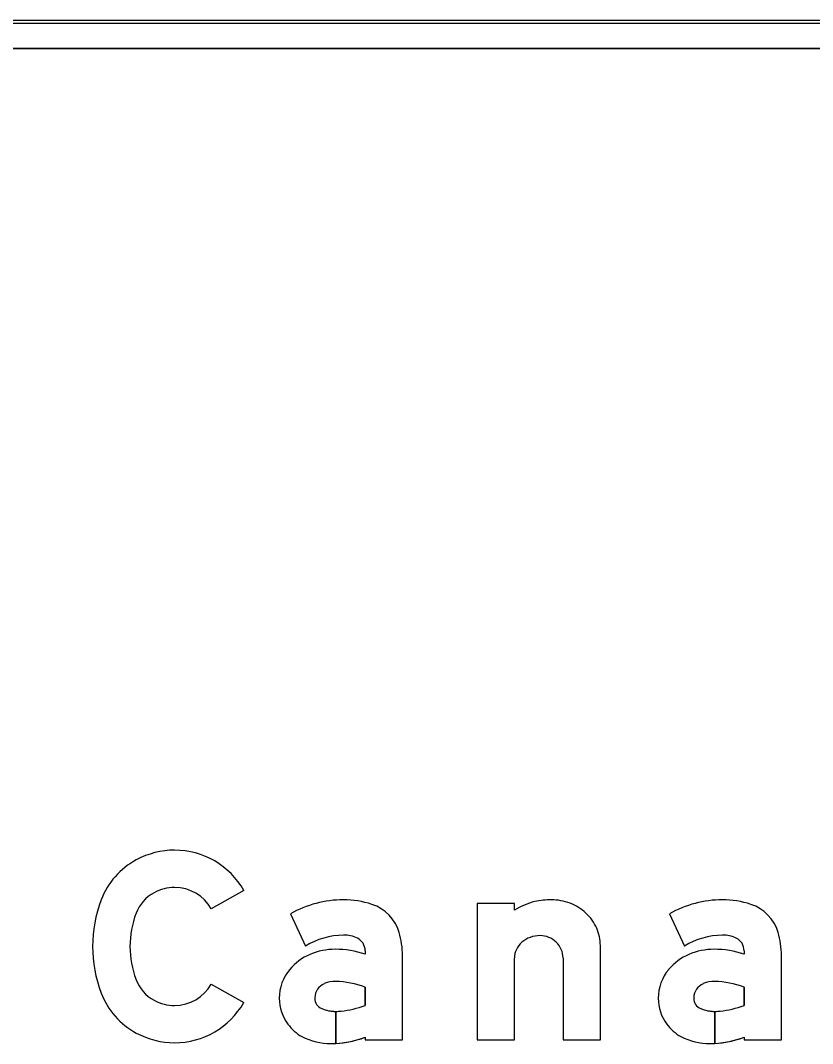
# Model space of a CAD drawing. Extents: x 1806251 to 1809821, y 414895 to 422886.
# Drawn here: x 1809677.993 to 1809678.559, y 415192.19 to 415192.921 of the extents above; entities that cross this region are included whole.
import ezdxf

# ---------------------------------------------------------------- set-up
doc = ezdxf.new("R2010")
doc.units = 0
for name, color, linetype in [('GSBWFILL', 7, 'Continuous'), ('GSCOLORFILL', 7, 'Continuous'), ('GSOUTLINE', 7, 'Continuous')]:
    doc.layers.add(name, color=color, linetype=linetype)

msp = doc.modelspace()

# ---------------------------------------------------------------- linework, layer by layer
at = {"layer": 'GSBWFILL'}
for p, q in [((1809679.51509, 415192.92057), (1809675.67509, 415192.92057)), ((1809675.67509, 415192.90057), (1809679.51509, 415192.90057)), ((1809678.38051, 415192.25121), (1809678.38051, 415192.19275))]:
    msp.add_line(p, q, dxfattribs=at)
for points in [[(1809678.15257, 415192.29937), (1809678.12937, 415192.28623)], [(1809678.34585, 415192.28524), (1809678.34585, 415192.29006), (1809678.31919, 415192.29006), (1809678.31919, 415192.19275), (1809678.34585, 415192.19275), (1809678.34585, 415192.25121)], [(1809678.18591, 415192.28271), (1809678.19662, 415192.25961)], [(1809678.45651, 415192.28271), (1809678.46721, 415192.25961)], [(1809678.38051, 415192.19275), (1809678.40717, 415192.19275), (1809678.40717, 415192.25999)], [(1809678.23921, 415192.25636), (1809678.23921, 415192.2539)], [(1809678.23921, 415192.19461), (1809678.23921, 415192.19275), (1809678.26587, 415192.19275), (1809678.26587, 415192.2529)], [(1809678.50981, 415192.25636), (1809678.50981, 415192.2539)], [(1809678.50981, 415192.19461), (1809678.50981, 415192.19275), (1809678.53647, 415192.19275), (1809678.53647, 415192.2529)], [(1809678.12937, 415192.23257), (1809678.15257, 415192.21942)], [(1809678.23921, 415192.2303), (1809678.23921, 415192.21735)], [(1809678.50981, 415192.2303), (1809678.50981, 415192.21735)], [(1809678.21822, 415192.19017), (1809678.21822, 415192.21304)], [(1809678.21823, 415192.21304), (1809678.21823, 415192.19017)], [(1809678.48882, 415192.19017), (1809678.48882, 415192.21304)], [(1809678.48882, 415192.21304), (1809678.48882, 415192.19017)]]:
    msp.add_lwpolyline(points, dxfattribs=at)
for centre, radius, start, end in [((1809678.49433, 415192.21631), 0.07641, 90, 119.66311), ((1809678.49433, 415192.22747), 0.06525, 71.83405, 90), ((1809678.50532, 415192.26097), 0.02999, 16.31648, 71.83405), ((1809678.49433, 415192.21631), 0.05108, 90, 122.05672), ((1809678.49528, 415192.24722), 0.0202, 63.61879, 92.70722), ((1809678.49981, 415192.25636), 0.01, 360, 63.61879), ((1809678.47773, 415192.2529), 0.05874, 0, 16.31648), ((1809678.4853, 415192.21848), 0.03823, 112.87736, 140.18708), ((1809678.48843, 415192.21168), 0.04571, 90, 113.17684), ((1809678.48843, 415192.19009), 0.0673, 71.47545, 90), ((1809678.4806, 415192.2224), 0.0321, 140.18708, 180), ((1809678.48515, 415192.22243), 0.01133, 113.40801, 177.70754), ((1809678.48831, 415192.21514), 0.01928, 88.64034, 113.40801), ((1809678.48691, 415192.1689), 0.06554, 69.54541, 88.37496), ((1809678.47918, 415192.2224), 0.03069, 180, 216.84942), ((1809678.48589, 415192.2224), 0.01207, 177.70754, 180), ((1809678.48182, 415192.2224), 0.008, 180, 247.96602), ((1809678.48882, 415192.2397), 0.02666, 247.96602, 270), ((1809678.48726, 415192.27469), 0.06161, 274.98299, 291.46462), ((1809678.48882, 415192.2397), 0.02666, 270.01432, 278.18856), ((1809678.4819, 415192.22444), 0.03409, 216.84942, 239.60642), ((1809678.48539, 415192.23595), 0.04587, 243.11972, 270), ((1809678.48539, 415192.25812), 0.06804, 272.89139, 291.03047), ((1809678.48539, 415192.25812), 0.06804, 270, 272.88577)]:
    msp.add_arc(centre, radius, start, end, dxfattribs=at)
for centre, major_axis, ratio, start_param, end_param in [((1809678.10318, 415192.27054), (0, 0.05761), 0.999994, 0, 0.495249), ((1809678.10318, 415192.27139), (0, 0.05676), 0.999994, 5.228016, 6.283185), ((1809678.10178, 415192.27314), (0, 0.05465), 0.999994, 0.495249, 1.205818), ((1809678.10318, 415192.27054), (0, 0.03095), 0.999994, 0, 0.495249), ((1809678.10318, 415192.27139), (0, 0.0301), 0.999994, 5.228016, 6.283185), ((1809678.10178, 415192.27314), (0, 0.02799), 0.999994, 0.495249, 1.205818), ((1809678.13775, 415192.2594), (0, 0.09315), 0.999994, 1.205818, 1.935775), ((1809678.22373, 415192.21631), (0, 0.07641), 0.999995, 0, 0.517719), ((1809678.22373, 415192.22747), (0, 0.06525), 0.999995, 5.96613, 6.283185), ((1809678.23472, 415192.26097), (0, 0.02999), 0.999995, 4.997165, 5.96613), ((1809678.37164, 415192.24475), (0, 0.048), 0.999997, 0.235088, 0.567132), ((1809678.37209, 415192.2394), (0, 0.05332), 0.999997, 0, 0.219986), ((1809678.37209, 415192.25519), (0, 0.03753), 0.999997, 5.914285, 6.283185), ((1809678.373, 415192.25753), (0, 0.03502), 0.999997, 5.532258, 5.914285), ((1809678.13775, 415192.2594), (0, 0.06649), 0.999994, 1.205818, 1.935775), ((1809678.37439, 415192.25903), (0, 0.03298), 0.999997, 5.130076, 5.532258), ((1809678.37656, 415192.25999), (0, 0.03061), 0.999997, 4.712389, 5.130076), ((1809678.22373, 415192.21631), (0, 0.05108), 0.999995, 0, 0.559495), ((1809678.22468, 415192.24722), (0, 0.0202), 0.999995, 5.822746, 6.330435), ((1809678.22921, 415192.25636), (0, 0.01), 0.999995, 4.712389, 5.822746), ((1809678.20713, 415192.2529), (0, 0.05874), 0.999995, 4.712389, 4.997165), ((1809678.36324, 415192.24861), (0, 0.01834), 0.999997, 0.345704, 0.715718), ((1809678.36414, 415192.24613), (0, 0.02099), 0.999997, 0, 0.345704), ((1809678.36414, 415192.25027), (0, 0.01684), 0.999997, 5.900624, 6.283185), ((1809678.36432, 415192.25073), (0, 0.01635), 0.999997, 5.51227, 5.900624), ((1809678.36187, 415192.2502), (0, 0.01625), 0.999997, 0.715718, 1.126231), ((1809678.36461, 415192.25102), (0, 0.01594), 0.999997, 5.115435, 5.51227), ((1809678.2147, 415192.21848), (0, 0.03823), 0.999995, 0.399285, 0.87593), ((1809678.21783, 415192.21168), (0, 0.04571), 0.999995, 0, 0.404512), ((1809678.21783, 415192.19009), (0, 0.0673), 0.999995, 5.959871, 6.283185), ((1809678.35974, 415192.25121), (0, 0.01389), 0.999997, 1.126231, 1.570796), ((1809678.36505, 415192.25121), (0, 0.01546), 0.999997, 4.712389, 5.115435), ((1809678.21, 415192.2224), (0, 0.0321), 0.999995, 0.87593, 1.570796), ((1809678.10178, 415192.24566), (0, 0.02799), 0.999994, 1.935775, 2.646344), ((1809678.10318, 415192.24741), (0, 0.0301), 0.999994, 3.141593, 4.196762), ((1809678.21455, 415192.22243), (0, 0.01133), 0.999995, 0.408547, 1.530785), ((1809678.21771, 415192.21514), (0, 0.01928), 0.999995, 6.259455, 6.691732), ((1809678.21631, 415192.1689), (0, 0.06554), 0.999995, 5.926185, 6.254823), ((1809678.10178, 415192.24566), (0, 0.05465), 0.999994, 1.935775, 2.646344), ((1809678.10318, 415192.24825), (0, 0.03095), 0.999994, 2.646344, 3.141593), ((1809678.20858, 415192.2224), (0, 0.03069), 0.999995, 1.570796, 2.21394), ((1809678.21529, 415192.2224), (0, 0.01207), 0.999995, 1.530785, 1.570796), ((1809678.21122, 415192.2224), (0, 0.008), 0.999995, 1.570796, 2.757027), ((1809678.10318, 415192.24741), (0, 0.05676), 0.999994, 3.141593, 4.196762), ((1809678.21822, 415192.2397), (0, 0.02666), 0.999995, 2.757027, 3.141593), ((1809678.21666, 415192.27469), (0, 0.06161), 0.999995, 3.228562, 3.516221), ((1809678.21822, 415192.2397), (0, 0.02666), 0.999995, 3.141843, 3.28451), ((1809678.2113, 415192.22444), (0, 0.03409), 0.999995, 2.21394, 2.611125), ((1809678.10318, 415192.24825), (0, 0.05761), 0.999994, 2.646344, 3.141593), ((1809678.21479, 415192.23595), (0, 0.04587), 0.999995, 2.672443, 3.141593), ((1809678.21479, 415192.25812), (0, 0.06804), 0.999995, 3.192057, 3.508644), ((1809678.21479, 415192.25812), (0, 0.06804), 0.999995, 3.141593, 3.191959)]:
    msp.add_ellipse(centre, major_axis=major_axis, ratio=ratio, start_param=start_param, end_param=end_param, dxfattribs=at)
at = {"layer": 'GSCOLORFILL'}
for p, q in [((1809679.51509, 415192.92057), (1809675.67509, 415192.92057)), ((1809679.51509, 415192.92057), (1809675.67509, 415192.92057)), ((1809679.51509, 415192.92057), (1809675.67509, 415192.92057)), ((1809675.67509, 415192.91857), (1809679.51509, 415192.91857)), ((1809675.67509, 415192.90057), (1809679.51509, 415192.90057)), ((1809678.38051, 415192.25121), (1809678.38051, 415192.19275))]:
    msp.add_line(p, q, dxfattribs=at)
for points in [[(1809678.15257, 415192.29937), (1809678.12937, 415192.28623)], [(1809678.34585, 415192.28524), (1809678.34585, 415192.29006), (1809678.31919, 415192.29006), (1809678.31919, 415192.19275), (1809678.34585, 415192.19275), (1809678.34585, 415192.25121)], [(1809678.18591, 415192.28271), (1809678.19662, 415192.25961)], [(1809678.45651, 415192.28271), (1809678.46721, 415192.25961)], [(1809678.38051, 415192.19275), (1809678.40717, 415192.19275), (1809678.40717, 415192.25999)], [(1809678.23921, 415192.25636), (1809678.23921, 415192.2539)], [(1809678.23921, 415192.19461), (1809678.23921, 415192.19275), (1809678.26587, 415192.19275), (1809678.26587, 415192.2529)], [(1809678.50981, 415192.25636), (1809678.50981, 415192.2539)], [(1809678.50981, 415192.19461), (1809678.50981, 415192.19275), (1809678.53647, 415192.19275), (1809678.53647, 415192.2529)], [(1809678.12937, 415192.23257), (1809678.15257, 415192.21942)], [(1809678.23921, 415192.2303), (1809678.23921, 415192.21735)], [(1809678.50981, 415192.2303), (1809678.50981, 415192.21735)], [(1809678.21822, 415192.19017), (1809678.21822, 415192.21304)], [(1809678.21823, 415192.21304), (1809678.21823, 415192.19017)], [(1809678.48882, 415192.19017), (1809678.48882, 415192.21304)], [(1809678.48882, 415192.21304), (1809678.48882, 415192.19017)]]:
    msp.add_lwpolyline(points, dxfattribs=at)
for centre, radius, start, end in [((1809678.49433, 415192.21631), 0.07641, 90, 119.66311), ((1809678.49433, 415192.22747), 0.06525, 71.83405, 90), ((1809678.50532, 415192.26097), 0.02999, 16.31648, 71.83405), ((1809678.49433, 415192.21631), 0.05108, 90, 122.05672), ((1809678.49528, 415192.24722), 0.0202, 63.61879, 92.70722), ((1809678.49981, 415192.25636), 0.01, 360, 63.61879), ((1809678.47773, 415192.2529), 0.05874, 0, 16.31648), ((1809678.4853, 415192.21848), 0.03823, 112.87736, 140.18708), ((1809678.48843, 415192.21168), 0.04571, 90, 113.17684), ((1809678.48843, 415192.19009), 0.0673, 71.47545, 90), ((1809678.4806, 415192.2224), 0.0321, 140.18708, 180), ((1809678.48515, 415192.22243), 0.01133, 113.40801, 177.70754), ((1809678.48831, 415192.21514), 0.01928, 88.64034, 113.40801), ((1809678.48691, 415192.1689), 0.06554, 69.54541, 88.37496), ((1809678.47918, 415192.2224), 0.03069, 180, 216.84942), ((1809678.48589, 415192.2224), 0.01207, 177.70754, 180), ((1809678.48182, 415192.2224), 0.008, 180, 247.96602), ((1809678.48882, 415192.2397), 0.02666, 247.96602, 270), ((1809678.48726, 415192.27469), 0.06161, 274.98299, 291.46462), ((1809678.48882, 415192.2397), 0.02666, 270.01432, 278.18856), ((1809678.4819, 415192.22444), 0.03409, 216.84942, 239.60642), ((1809678.48539, 415192.23595), 0.04587, 243.11972, 270), ((1809678.48539, 415192.25812), 0.06804, 272.89139, 291.03047), ((1809678.48539, 415192.25812), 0.06804, 270, 272.88577)]:
    msp.add_arc(centre, radius, start, end, dxfattribs=at)
for centre, major_axis, ratio, start_param, end_param in [((1809678.10318, 415192.27054), (0, 0.05761), 0.999994, 0, 0.495249), ((1809678.10318, 415192.27139), (0, 0.05676), 0.999994, 5.228016, 6.283185), ((1809678.10178, 415192.27314), (0, 0.05465), 0.999994, 0.495249, 1.205818), ((1809678.10318, 415192.27054), (0, 0.03095), 0.999994, 0, 0.495249), ((1809678.10318, 415192.27139), (0, 0.0301), 0.999994, 5.228016, 6.283185), ((1809678.10178, 415192.27314), (0, 0.02799), 0.999994, 0.495249, 1.205818), ((1809678.13775, 415192.2594), (0, 0.09315), 0.999994, 1.205818, 1.935775), ((1809678.22373, 415192.21631), (0, 0.07641), 0.999995, 0, 0.517719), ((1809678.22373, 415192.22747), (0, 0.06525), 0.999995, 5.96613, 6.283185), ((1809678.23472, 415192.26097), (0, 0.02999), 0.999995, 4.997165, 5.96613), ((1809678.37164, 415192.24475), (0, 0.048), 0.999997, 0.235088, 0.567132), ((1809678.37209, 415192.2394), (0, 0.05332), 0.999997, 0, 0.219986), ((1809678.37209, 415192.25519), (0, 0.03753), 0.999997, 5.914285, 6.283185), ((1809678.373, 415192.25753), (0, 0.03502), 0.999997, 5.532258, 5.914285), ((1809678.13775, 415192.2594), (0, 0.06649), 0.999994, 1.205818, 1.935775), ((1809678.37439, 415192.25903), (0, 0.03298), 0.999997, 5.130076, 5.532258), ((1809678.37656, 415192.25999), (0, 0.03061), 0.999997, 4.712389, 5.130076), ((1809678.22373, 415192.21631), (0, 0.05108), 0.999995, 0, 0.559495), ((1809678.22468, 415192.24722), (0, 0.0202), 0.999995, 5.822746, 6.330435), ((1809678.22921, 415192.25636), (0, 0.01), 0.999995, 4.712389, 5.822746), ((1809678.20713, 415192.2529), (0, 0.05874), 0.999995, 4.712389, 4.997165), ((1809678.36324, 415192.24861), (0, 0.01834), 0.999997, 0.345704, 0.715718), ((1809678.36414, 415192.24613), (0, 0.02099), 0.999997, 0, 0.345704), ((1809678.36414, 415192.25027), (0, 0.01684), 0.999997, 5.900624, 6.283185), ((1809678.36432, 415192.25073), (0, 0.01635), 0.999997, 5.51227, 5.900624), ((1809678.36187, 415192.2502), (0, 0.01625), 0.999997, 0.715718, 1.126231), ((1809678.36461, 415192.25102), (0, 0.01594), 0.999997, 5.115435, 5.51227), ((1809678.2147, 415192.21848), (0, 0.03823), 0.999995, 0.399285, 0.87593), ((1809678.21783, 415192.21168), (0, 0.04571), 0.999995, 0, 0.404512), ((1809678.21783, 415192.19009), (0, 0.0673), 0.999995, 5.959871, 6.283185), ((1809678.35974, 415192.25121), (0, 0.01389), 0.999997, 1.126231, 1.570796), ((1809678.36505, 415192.25121), (0, 0.01546), 0.999997, 4.712389, 5.115435), ((1809678.21, 415192.2224), (0, 0.0321), 0.999995, 0.87593, 1.570796), ((1809678.10178, 415192.24566), (0, 0.02799), 0.999994, 1.935775, 2.646344), ((1809678.10318, 415192.24741), (0, 0.0301), 0.999994, 3.141593, 4.196762), ((1809678.21455, 415192.22243), (0, 0.01133), 0.999995, 0.408547, 1.530785), ((1809678.21771, 415192.21514), (0, 0.01928), 0.999995, 6.259455, 6.691732), ((1809678.21631, 415192.1689), (0, 0.06554), 0.999995, 5.926185, 6.254823), ((1809678.10178, 415192.24566), (0, 0.05465), 0.999994, 1.935775, 2.646344), ((1809678.10318, 415192.24825), (0, 0.03095), 0.999994, 2.646344, 3.141593), ((1809678.20858, 415192.2224), (0, 0.03069), 0.999995, 1.570796, 2.21394), ((1809678.21529, 415192.2224), (0, 0.01207), 0.999995, 1.530785, 1.570796), ((1809678.21122, 415192.2224), (0, 0.008), 0.999995, 1.570796, 2.757027), ((1809678.10318, 415192.24741), (0, 0.05676), 0.999994, 3.141593, 4.196762), ((1809678.21822, 415192.2397), (0, 0.02666), 0.999995, 2.757027, 3.141593), ((1809678.21666, 415192.27469), (0, 0.06161), 0.999995, 3.228562, 3.516221), ((1809678.21822, 415192.2397), (0, 0.02666), 0.999995, 3.141843, 3.28451), ((1809678.2113, 415192.22444), (0, 0.03409), 0.999995, 2.21394, 2.611125), ((1809678.10318, 415192.24825), (0, 0.05761), 0.999994, 2.646344, 3.141593), ((1809678.21479, 415192.23595), (0, 0.04587), 0.999995, 2.672443, 3.141593), ((1809678.21479, 415192.25812), (0, 0.06804), 0.999995, 3.192057, 3.508644), ((1809678.21479, 415192.25812), (0, 0.06804), 0.999995, 3.141593, 3.191959)]:
    msp.add_ellipse(centre, major_axis=major_axis, ratio=ratio, start_param=start_param, end_param=end_param, dxfattribs=at)
at = {"layer": 'GSOUTLINE'}
for p, q in [((1809679.51509, 415192.92057), (1809675.67509, 415192.92057)), ((1809679.51509, 415192.90057), (1809675.67509, 415192.90057)), ((1809678.38051, 415192.25121), (1809678.38051, 415192.19275))]:
    msp.add_line(p, q, dxfattribs=at)
for points in [[(1809678.15257, 415192.29937), (1809678.12937, 415192.28623)], [(1809678.34585, 415192.28524), (1809678.34585, 415192.29006), (1809678.31919, 415192.29006), (1809678.31919, 415192.19275), (1809678.34585, 415192.19275), (1809678.34585, 415192.25121)], [(1809678.18591, 415192.28271), (1809678.19662, 415192.25961)], [(1809678.45651, 415192.28271), (1809678.46721, 415192.25961)], [(1809678.38051, 415192.19275), (1809678.40717, 415192.19275), (1809678.40717, 415192.25999)], [(1809678.23921, 415192.25636), (1809678.23921, 415192.2539)], [(1809678.23921, 415192.19461), (1809678.23921, 415192.19275), (1809678.26587, 415192.19275), (1809678.26587, 415192.2529)], [(1809678.50981, 415192.25636), (1809678.50981, 415192.2539)], [(1809678.50981, 415192.19461), (1809678.50981, 415192.19275), (1809678.53647, 415192.19275), (1809678.53647, 415192.2529)], [(1809678.12937, 415192.23257), (1809678.15257, 415192.21942)], [(1809678.23921, 415192.21735), (1809678.23921, 415192.2303)], [(1809678.50981, 415192.21735), (1809678.50981, 415192.2303)]]:
    msp.add_lwpolyline(points, dxfattribs=at)
for centre, radius, start, end in [((1809678.49433, 415192.21631), 0.07641, 90, 119.66311), ((1809678.49433, 415192.22747), 0.06525, 71.83405, 90), ((1809678.50532, 415192.26097), 0.02999, 16.31648, 71.83405), ((1809678.49433, 415192.21631), 0.05108, 90, 122.05672), ((1809678.49528, 415192.24722), 0.0202, 63.61879, 92.70722), ((1809678.49981, 415192.25636), 0.01, 360, 63.61879), ((1809678.47773, 415192.2529), 0.05874, 0, 16.31648), ((1809678.4853, 415192.21848), 0.03823, 112.87736, 140.18708), ((1809678.48843, 415192.21168), 0.04571, 90, 113.17684), ((1809678.48843, 415192.19009), 0.0673, 71.47545, 90), ((1809678.4806, 415192.2224), 0.0321, 140.18708, 180), ((1809678.48515, 415192.22243), 0.01133, 113.40801, 177.70754), ((1809678.48831, 415192.21514), 0.01928, 88.64753, 113.40801), ((1809678.48874, 415192.23341), 0.001, 88.37289, 88.64753), ((1809678.48691, 415192.1689), 0.06554, 69.54541, 88.37289), ((1809678.47918, 415192.2224), 0.03069, 180, 216.84942), ((1809678.48589, 415192.2224), 0.01207, 177.70754, 180), ((1809678.48182, 415192.2224), 0.008, 180, 247.96602), ((1809678.48882, 415192.2397), 0.02666, 247.96602, 278.18856), ((1809678.48726, 415192.27469), 0.06161, 274.98299, 291.46462), ((1809678.4819, 415192.22444), 0.03409, 216.84942, 239.60642), ((1809678.48539, 415192.23595), 0.04587, 243.11972, 270), ((1809678.48539, 415192.25812), 0.06804, 270, 291.03047)]:
    msp.add_arc(centre, radius, start, end, dxfattribs=at)
for centre, major_axis, ratio, start_param, end_param in [((1809678.10318, 415192.27054), (0, 0.05761), 0.999994, 0, 0.495249), ((1809678.10318, 415192.27139), (0, 0.05676), 0.999994, 5.228016, 6.283185), ((1809678.10178, 415192.27314), (0, 0.05465), 0.999994, 0.495249, 1.205818), ((1809678.10318, 415192.27054), (0, 0.03095), 0.999994, 0, 0.495249), ((1809678.10318, 415192.27139), (0, 0.0301), 0.999994, 5.228016, 6.283185), ((1809678.10178, 415192.27314), (0, 0.02799), 0.999994, 0.495249, 1.205818), ((1809678.13775, 415192.2594), (0, 0.09315), 0.999994, 1.205818, 1.935775), ((1809678.22373, 415192.21631), (0, 0.07641), 0.999995, 6.283185, 6.800904), ((1809678.22373, 415192.22747), (0, 0.06525), 0.999995, 5.96613, 6.283185), ((1809678.23472, 415192.26097), (0, 0.02999), 0.999995, 4.997165, 5.96613), ((1809678.37164, 415192.24475), (0, 0.048), 0.999997, 0.235088, 0.567132), ((1809678.37209, 415192.2394), (0, 0.05332), 0.999997, 0, 0.219986), ((1809678.37209, 415192.25519), (0, 0.03753), 0.999997, 5.914285, 6.283185), ((1809678.373, 415192.25753), (0, 0.03502), 0.999997, 5.532258, 5.914285), ((1809678.13775, 415192.2594), (0, 0.06649), 0.999994, 1.205818, 1.935775), ((1809678.37439, 415192.25903), (0, 0.03298), 0.999997, 5.130076, 5.532258), ((1809678.37656, 415192.25999), (0, 0.03061), 0.999997, 4.712389, 5.130076), ((1809678.22373, 415192.21631), (0, 0.05108), 0.999995, 0, 0.559495), ((1809678.22468, 415192.24722), (0, 0.0202), 0.999995, 5.822746, 6.330435), ((1809678.22921, 415192.25636), (0, 0.01), 0.999995, 4.712389, 5.822746), ((1809678.20713, 415192.2529), (0, 0.05874), 0.999995, 4.712389, 4.997165), ((1809678.36324, 415192.24861), (0, 0.01834), 0.999997, 0.345704, 0.715718), ((1809678.36414, 415192.24613), (0, 0.02099), 0.999997, 0, 0.345704), ((1809678.36414, 415192.25027), (0, 0.01684), 0.999997, 5.900624, 6.283185), ((1809678.36432, 415192.25073), (0, 0.01635), 0.999997, 5.51227, 5.900624), ((1809678.36187, 415192.2502), (0, 0.01625), 0.999997, 0.715718, 1.126231), ((1809678.36461, 415192.25102), (0, 0.01594), 0.999997, 5.115435, 5.51227), ((1809678.2147, 415192.21848), (0, 0.03823), 0.999995, 0.399285, 0.87593), ((1809678.21783, 415192.21168), (0, 0.04571), 0.999995, 0, 0.404512), ((1809678.21783, 415192.19009), (0, 0.0673), 0.999995, 5.959871, 6.283185), ((1809678.35974, 415192.25121), (0, 0.01389), 0.999997, 1.126231, 1.570796), ((1809678.36505, 415192.25121), (0, 0.01546), 0.999997, 4.712389, 5.115435), ((1809678.21, 415192.2224), (0, 0.0321), 0.999995, 0.87593, 1.570796), ((1809678.10178, 415192.24566), (0, 0.02799), 0.999994, 1.935775, 2.646344), ((1809678.10318, 415192.24741), (0, 0.0301), 0.999994, 3.141593, 4.196762), ((1809678.21455, 415192.22243), (0, 0.01133), 0.999995, 0.408547, 1.530785), ((1809678.21771, 415192.21514), (0, 0.01928), 0.999995, 6.25958, 6.691732), ((1809678.21814, 415192.23341), (0, 0.001), 0.999995, 6.254787, 6.25958), ((1809678.21631, 415192.1689), (0, 0.06554), 0.999995, 5.926185, 6.254787), ((1809678.10178, 415192.24566), (0, 0.05465), 0.999994, 1.935775, 2.646344), ((1809678.10318, 415192.24825), (0, 0.03095), 0.999994, 2.646344, 3.141593), ((1809678.20858, 415192.2224), (0, 0.03069), 0.999995, 1.570796, 2.21394), ((1809678.21529, 415192.2224), (0, 0.01207), 0.999995, 1.530785, 1.570796), ((1809678.21122, 415192.2224), (0, 0.008), 0.999995, 1.570796, 2.757027), ((1809678.10318, 415192.24741), (0, 0.05676), 0.999994, 3.141593, 4.196762), ((1809678.21822, 415192.2397), (0, 0.02666), 0.999995, 2.757027, 3.28451), ((1809678.21666, 415192.27469), (0, 0.06161), 0.999995, 3.228562, 3.516221), ((1809678.2113, 415192.22444), (0, 0.03409), 0.999995, 2.21394, 2.611125), ((1809678.10318, 415192.24825), (0, 0.05761), 0.999994, 2.646344, 3.141593), ((1809678.21479, 415192.23595), (0, 0.04587), 0.999995, 2.672443, 3.141593), ((1809678.21479, 415192.25812), (0, 0.06804), 0.999995, 3.141593, 3.508644)]:
    msp.add_ellipse(centre, major_axis=major_axis, ratio=ratio, start_param=start_param, end_param=end_param, dxfattribs=at)

doc.saveas('drawing.dxf')
